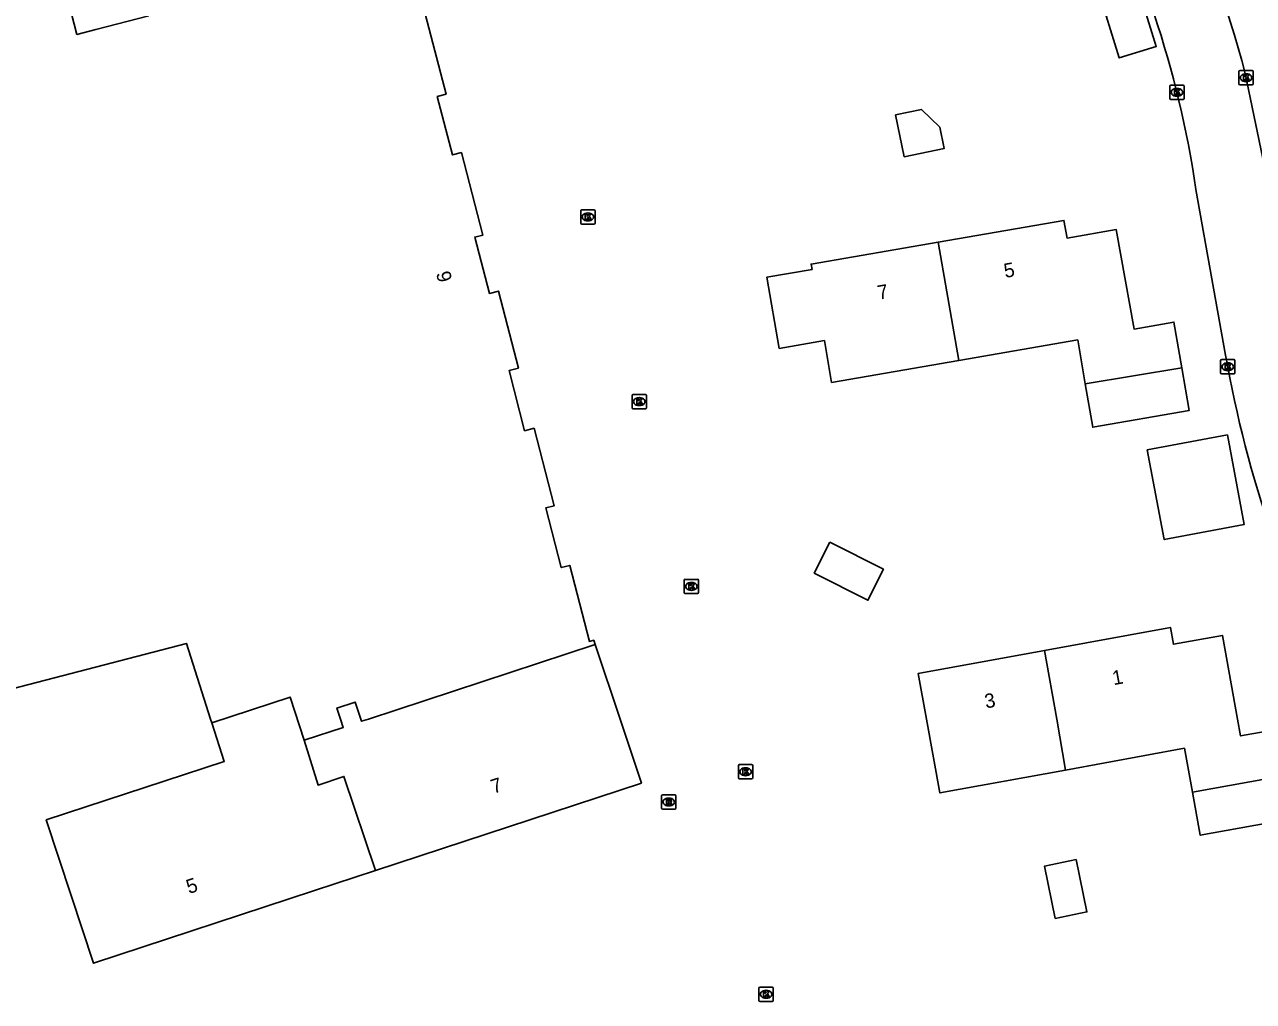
# Model space of a CAD drawing. Extents: x 162880 to 165536, y 384011 to 385179.
# Drawn here: x 164023.8 to 164110, y 384730.2 to 384798.8 of the extents above; entities that cross this region are included whole.
import ezdxf

# ---------------------------------------------------------------- set-up
doc = ezdxf.new("R2010")
doc.units = 0
for name, color, linetype in [('IMGEO_Kolk', 7, 'Continuous'), ('IMGEO_Pand', 7, 'Continuous'), ('IMGEO_Pand_nummerreeks', 7, 'Continuous'), ('IMGEO_Rijbaan_lokaal_open', 7, 'Continuous'), ('IMGEO_Rioolput', 7, 'Continuous')]:
    doc.layers.add(name, color=color, linetype=linetype)

msp = doc.modelspace()

# ---------------------------------------------------------------- linework, layer by layer
at = {"layer": 'IMGEO_Kolk'}
for p, q in [((164109.027, 384794.596), (164109.027, 384795.448)), ((164109.102, 384795.522), (164109.954, 384795.522)), ((164109.515, 384795.302), (164109.54, 384795.302)), ((164110.028, 384795.448), (164110.028, 384794.596)), ((164104.172, 384793.569), (164104.172, 384794.421)), ((164104.247, 384794.495), (164105.099, 384794.495)), ((164104.66, 384794.275), (164104.685, 384794.275)), ((164105.173, 384794.421), (164105.173, 384793.569)), ((164109.954, 384794.522), (164109.102, 384794.522)), ((164109.538, 384794.742), (164109.513, 384794.742)), ((164105.099, 384793.495), (164104.247, 384793.495)), ((164104.683, 384793.715), (164104.658, 384793.715)), ((164062.813, 384784.82), (164062.813, 384785.672)), ((164062.888, 384785.746), (164063.74, 384785.746)), ((164063.301, 384785.526), (164063.326, 384785.526)), ((164063.814, 384785.672), (164063.814, 384784.82)), ((164063.74, 384784.746), (164062.888, 384784.746)), ((164063.324, 384784.966), (164063.299, 384784.966)), ((164107.74, 384774.302), (164107.74, 384775.154)), ((164107.815, 384775.228), (164108.667, 384775.228)), ((164108.741, 384775.154), (164108.741, 384774.302)), ((164108.251, 384774.448), (164108.226, 384774.448)), ((164108.228, 384775.008), (164108.253, 384775.008)), ((164108.667, 384774.228), (164107.815, 384774.228)), ((164066.421, 384771.856), (164066.421, 384772.708)), ((164066.496, 384772.782), (164067.348, 384772.782)), ((164066.909, 384772.562), (164066.934, 384772.562)), ((164067.422, 384772.708), (164067.422, 384771.856)), ((164067.348, 384771.782), (164066.496, 384771.782)), ((164066.932, 384772.002), (164066.907, 384772.002)), ((164070.08, 384758.88), (164070.08, 384759.732)), ((164070.155, 384759.806), (164071.007, 384759.806)), ((164071.081, 384759.732), (164071.081, 384758.88)), ((164071.007, 384758.806), (164070.155, 384758.806)), ((164070.591, 384759.026), (164070.566, 384759.026)), ((164070.568, 384759.586), (164070.593, 384759.586)), ((164073.883, 384745.87), (164073.883, 384746.722)), ((164073.958, 384746.796), (164074.81, 384746.796)), ((164074.884, 384746.722), (164074.884, 384745.87)), ((164074.81, 384745.796), (164073.958, 384745.796)), ((164074.394, 384746.016), (164074.369, 384746.016)), ((164074.371, 384746.576), (164074.396, 384746.576)), ((164075.402, 384731.176), (164076.254, 384731.176)), ((164075.327, 384730.25), (164075.327, 384731.102)), ((164075.838, 384730.396), (164075.813, 384730.396)), ((164075.815, 384730.956), (164075.84, 384730.956)), ((164076.328, 384731.102), (164076.328, 384730.25)), ((164076.254, 384730.176), (164075.402, 384730.176))]:
    msp.add_line(p, q, dxfattribs=at)
for points in [[(164109.027, 384794.596), (164109.027, 384795.448)], [(164109.102, 384795.522), (164109.954, 384795.522)], [(164109.348, 384795.222), (164109.471, 384795.222), (164109.471, 384795.071), (164109.601, 384795.222), (164109.765, 384795.222), (164109.619, 384795.071), (164109.772, 384794.822), (164109.62, 384794.822), (164109.535, 384794.986), (164109.471, 384794.919), (164109.471, 384794.822), (164109.348, 384794.822), (164109.348, 384795.222)], [(164110.028, 384795.448), (164110.028, 384794.596)], [(164104.172, 384793.569), (164104.172, 384794.421)], [(164104.247, 384794.495), (164105.099, 384794.495)], [(164104.493, 384794.195), (164104.616, 384794.195), (164104.616, 384794.044), (164104.746, 384794.195), (164104.91, 384794.195), (164104.764, 384794.044), (164104.917, 384793.795), (164104.765, 384793.795), (164104.68, 384793.959), (164104.616, 384793.892), (164104.616, 384793.795), (164104.493, 384793.795), (164104.493, 384794.195)], [(164105.173, 384794.421), (164105.173, 384793.569)], [(164109.954, 384794.522), (164109.102, 384794.522)], [(164105.099, 384793.495), (164104.247, 384793.495)], [(164062.813, 384784.82), (164062.813, 384785.672)], [(164062.888, 384785.746), (164063.74, 384785.746)], [(164063.814, 384785.672), (164063.814, 384784.82)], [(164063.74, 384784.746), (164062.888, 384784.746)], [(164063.134, 384785.446), (164063.257, 384785.446), (164063.257, 384785.295), (164063.387, 384785.446), (164063.551, 384785.446), (164063.405, 384785.295), (164063.558, 384785.046), (164063.406, 384785.046), (164063.321, 384785.21), (164063.257, 384785.143), (164063.257, 384785.046), (164063.134, 384785.046), (164063.134, 384785.446)], [(164107.74, 384774.302), (164107.74, 384775.154)], [(164107.815, 384775.228), (164108.667, 384775.228)], [(164108.741, 384775.154), (164108.741, 384774.302)], [(164108.061, 384774.928), (164108.184, 384774.928), (164108.184, 384774.777), (164108.314, 384774.928), (164108.478, 384774.928), (164108.332, 384774.777), (164108.485, 384774.528), (164108.333, 384774.528), (164108.248, 384774.692), (164108.184, 384774.625), (164108.184, 384774.528), (164108.061, 384774.528), (164108.061, 384774.928)], [(164108.667, 384774.228), (164107.815, 384774.228)], [(164066.421, 384771.856), (164066.421, 384772.708)], [(164066.496, 384772.782), (164067.348, 384772.782)], [(164067.422, 384772.708), (164067.422, 384771.856)], [(164067.348, 384771.782), (164066.496, 384771.782)], [(164066.742, 384772.482), (164066.865, 384772.482), (164066.865, 384772.331), (164066.995, 384772.482), (164067.159, 384772.482), (164067.013, 384772.331), (164067.166, 384772.082), (164067.014, 384772.082), (164066.929, 384772.246), (164066.865, 384772.179), (164066.865, 384772.082), (164066.742, 384772.082), (164066.742, 384772.482)], [(164070.08, 384758.88), (164070.08, 384759.732)], [(164070.155, 384759.806), (164071.007, 384759.806)], [(164071.081, 384759.732), (164071.081, 384758.88)], [(164071.007, 384758.806), (164070.155, 384758.806)], [(164070.401, 384759.506), (164070.524, 384759.506), (164070.524, 384759.355), (164070.654, 384759.506), (164070.818, 384759.506), (164070.672, 384759.355), (164070.825, 384759.106), (164070.673, 384759.106), (164070.588, 384759.27), (164070.524, 384759.203), (164070.524, 384759.106), (164070.401, 384759.106), (164070.401, 384759.506)], [(164073.883, 384745.87), (164073.883, 384746.722)], [(164073.958, 384746.796), (164074.81, 384746.796)], [(164074.884, 384746.722), (164074.884, 384745.87)], [(164074.81, 384745.796), (164073.958, 384745.796)], [(164074.204, 384746.496), (164074.327, 384746.496), (164074.327, 384746.345), (164074.457, 384746.496), (164074.621, 384746.496), (164074.475, 384746.345), (164074.628, 384746.096), (164074.476, 384746.096), (164074.391, 384746.26), (164074.327, 384746.193), (164074.327, 384746.096), (164074.204, 384746.096), (164074.204, 384746.496)], [(164075.402, 384731.176), (164076.254, 384731.176)], [(164075.327, 384730.25), (164075.327, 384731.102)], [(164075.648, 384730.876), (164075.771, 384730.876), (164075.771, 384730.725), (164075.901, 384730.876), (164076.065, 384730.876), (164075.919, 384730.725), (164076.072, 384730.476), (164075.92, 384730.476), (164075.835, 384730.64), (164075.771, 384730.573), (164075.771, 384730.476), (164075.648, 384730.476), (164075.648, 384730.876)], [(164076.328, 384731.102), (164076.328, 384730.25)], [(164076.254, 384730.176), (164075.402, 384730.176)]]:
    msp.add_lwpolyline(points, dxfattribs=at)
for centre, start, end in [((164109.104, 384795.446), 91.55205, 178.44795), ((164109.104, 384795.446), 91.55205, 178.44795), ((164109.952, 384795.446), 1.55205, 88.44795), ((164109.952, 384795.446), 1.55205, 88.44795), ((164104.249, 384794.419), 91.55205, 178.44795), ((164104.249, 384794.419), 91.55205, 178.44795), ((164105.097, 384794.419), 1.55205, 88.44795), ((164105.097, 384794.419), 1.55205, 88.44795), ((164109.104, 384794.598), 181.55205, 268.44795), ((164109.104, 384794.598), 181.55205, 268.44795), ((164109.952, 384794.598), 271.55205, 358.44795), ((164109.952, 384794.598), 271.55205, 358.44795), ((164104.249, 384793.571), 181.55205, 268.44795), ((164104.249, 384793.571), 181.55205, 268.44795), ((164105.097, 384793.571), 271.55205, 358.44795), ((164105.097, 384793.571), 271.55205, 358.44795), ((164062.89, 384785.67), 91.55205, 178.44795), ((164062.89, 384785.67), 91.55205, 178.44795), ((164063.738, 384785.67), 1.55205, 88.44795), ((164063.738, 384785.67), 1.55205, 88.44795), ((164062.89, 384784.822), 181.55205, 268.44795), ((164062.89, 384784.822), 181.55205, 268.44795), ((164063.738, 384784.822), 271.55205, 358.44795), ((164063.738, 384784.822), 271.55205, 358.44795), ((164107.817, 384775.152), 91.55205, 178.44795), ((164107.817, 384775.152), 91.55205, 178.44795), ((164108.665, 384775.152), 1.55205, 88.44795), ((164108.665, 384775.152), 1.55205, 88.44795), ((164107.817, 384774.304), 181.55205, 268.44795), ((164107.817, 384774.304), 181.55205, 268.44795), ((164108.665, 384774.304), 271.55205, 358.44795), ((164108.665, 384774.304), 271.55205, 358.44795), ((164066.498, 384772.706), 91.55205, 178.44795), ((164066.498, 384772.706), 91.55205, 178.44795), ((164067.346, 384772.706), 1.55205, 88.44795), ((164067.346, 384772.706), 1.55205, 88.44795), ((164066.498, 384771.858), 181.55205, 268.44795), ((164066.498, 384771.858), 181.55205, 268.44795), ((164067.346, 384771.858), 271.55205, 358.44795), ((164067.346, 384771.858), 271.55205, 358.44795), ((164070.157, 384759.73), 91.55205, 178.44795), ((164070.157, 384759.73), 91.55205, 178.44795), ((164071.005, 384759.73), 1.55205, 88.44795), ((164071.005, 384759.73), 1.55205, 88.44795), ((164070.157, 384758.882), 181.55205, 268.44795), ((164070.157, 384758.882), 181.55205, 268.44795), ((164071.005, 384758.882), 271.55205, 358.44795), ((164071.005, 384758.882), 271.55205, 358.44795), ((164073.96, 384746.72), 91.55205, 178.44795), ((164073.96, 384746.72), 91.55205, 178.44795), ((164074.808, 384746.72), 1.55205, 88.44795), ((164074.808, 384746.72), 1.55205, 88.44795), ((164073.96, 384745.872), 181.55205, 268.44795), ((164073.96, 384745.872), 181.55205, 268.44795), ((164074.808, 384745.872), 271.55205, 358.44795), ((164074.808, 384745.872), 271.55205, 358.44795), ((164075.404, 384731.1), 91.55205, 178.44795), ((164075.404, 384731.1), 91.55205, 178.44795), ((164076.252, 384731.1), 1.55205, 88.44795), ((164076.252, 384731.1), 1.55205, 88.44795), ((164075.404, 384730.252), 181.55205, 268.44795), ((164075.404, 384730.252), 181.55205, 268.44795), ((164076.252, 384730.252), 271.55205, 358.44795), ((164076.252, 384730.252), 271.55205, 358.44795)]:
    msp.add_arc(centre, 0.0765, start, end, dxfattribs=at)
for centre, major_axis, ratio, start_param, end_param in [((164109.514, 384795.022), (-0.387, 0.002), 0.722429, 4.712389, 7.853982), ((164109.539, 384795.022), (-0.39, 0.002), 0.717154, 1.570796, 4.712389), ((164104.659, 384793.995), (-0.387, 0.002), 0.722429, 4.712389, 7.853982), ((164104.684, 384793.995), (-0.39, 0.002), 0.717154, 1.570796, 4.712389), ((164063.3, 384785.246), (-0.387, 0.002), 0.722429, 4.712389, 7.853982), ((164063.325, 384785.246), (-0.39, 0.002), 0.717154, 1.570796, 4.712389), ((164108.227, 384774.728), (-0.387, 0.002), 0.722429, 4.712389, 7.853982), ((164108.252, 384774.728), (-0.39, 0.002), 0.717154, 1.570796, 4.712389), ((164066.908, 384772.282), (-0.387, 0.002), 0.722429, 4.712389, 7.853982), ((164066.933, 384772.282), (-0.39, 0.002), 0.717154, 1.570796, 4.712389), ((164070.567, 384759.306), (-0.387, 0.002), 0.722429, 4.712389, 7.853982), ((164070.592, 384759.306), (-0.39, 0.002), 0.717154, 1.570796, 4.712389), ((164074.37, 384746.296), (-0.387, 0.002), 0.722429, 4.712389, 7.853982), ((164074.395, 384746.296), (-0.39, 0.002), 0.717154, 1.570796, 4.712389), ((164075.814, 384730.676), (-0.387, 0.002), 0.722429, 4.712389, 7.853982), ((164075.839, 384730.676), (-0.39, 0.002), 0.717154, 1.570796, 4.712389)]:
    msp.add_ellipse(centre, major_axis=major_axis, ratio=ratio, start_param=start_param, end_param=end_param, dxfattribs=at)
at = {"layer": 'IMGEO_Pand'}
for points in [[(164036.906, 384749.743), (164036.824, 384750), (164035.125, 384755.302), (164015.312, 384750.156), (164013.195, 384758.311), (164013.922, 384758.5), (164012.827, 384762.715), (164012.098, 384762.526), (164010.661, 384768.091), (164011.347, 384768.271), (164010.303, 384772.292), (164009.619, 384772.115), (164008.243, 384777.496), (164008.934, 384777.676), (164007.819, 384781.972), (164007.144, 384781.8), (164005.709, 384787.29), (164006.392, 384787.467), (164005.297, 384791.682), (164004.627, 384791.51), (164004.452, 384792.179), (164003.187, 384797.016), (164000.849, 384806.017)], [(164026.168, 384802.963), (164027.434, 384798.062), (164028.775, 384798.408), (164032.482, 384799.37)], [(164099.709, 384799.366), (164100.626, 384796.405), (164103.215, 384797.207), (164102.297, 384800.169), (164099.709, 384799.366)], [(164051.891, 384799.502), (164053.353, 384793.871), (164052.735, 384793.71), (164053.802, 384789.603), (164054.433, 384789.767), (164055.938, 384783.973), (164055.374, 384783.827), (164056.4, 384779.877), (164057.034, 384780.042), (164058.438, 384774.637), (164057.776, 384774.465), (164058.874, 384770.24), (164059.533, 384770.411), (164060.946, 384764.97), (164060.352, 384764.815), (164061.44, 384760.627), (164062.037, 384760.782), (164063.422, 384755.449), (164063.726, 384755.528), (164063.824, 384755.234)], [(164084.915, 384792.424), (164086.733, 384792.797), (164088.015, 384791.551), (164088.322, 384790.051), (164085.521, 384789.476), (164084.915, 384792.424)], [(164087.907, 384783.48), (164096.741, 384785.006), (164096.956, 384783.764), (164100.415, 384784.361), (164101.661, 384777.378), (164104.458, 384777.861), (164105.011, 384774.66)], [(164089.364, 384775.173), (164080.423, 384773.629), (164079.917, 384776.565), (164076.75, 384776.018), (164075.887, 384781.021), (164079.052, 384781.567), (164078.988, 384781.94), (164087.907, 384783.48)], [(164087.907, 384783.48), (164089.364, 384775.173)], [(164098.239, 384773.52), (164097.705, 384776.613), (164089.364, 384775.173)], [(164098.239, 384773.52), (164105.011, 384774.66)], [(164105.011, 384774.66), (164105.531, 384771.648), (164098.764, 384770.479), (164098.239, 384773.52)], [(164108.211, 384769.959), (164109.404, 384763.658), (164103.785, 384762.594), (164102.592, 384768.896), (164108.211, 384769.959)], [(164080.304, 384762.407), (164084.064, 384760.51), (164082.97, 384758.343), (164079.21, 384760.24), (164080.304, 384762.407)], [(164095.383, 384754.822), (164104.209, 384756.432), (164104.426, 384755.245), (164107.866, 384755.873), (164108.926, 384750), (164109.141, 384748.812), (164111.799, 384749.297), (164112.392, 384746.048)], [(164043.399, 384748.515), (164046.137, 384749.415), (164045.944, 384750), (164045.692, 384750.766), (164046.983, 384751.191), (164047.374, 384750), (164047.427, 384749.84), (164047.913, 384750), (164063.824, 384755.234)], [(164063.824, 384755.234), (164065.571, 384750), (164067.072, 384745.505), (164048.406, 384739.366)], [(164096.859, 384746.421), (164088.025, 384744.81), (164087.088, 384750), (164086.504, 384753.202), (164095.383, 384754.822)], [(164095.383, 384754.822), (164096.23, 384750), (164096.859, 384746.421)], [(164036.906, 384749.743), (164042.401, 384751.545), (164043.399, 384748.515)], [(164048.406, 384739.366), (164044.112, 384737.954), (164028.598, 384732.852), (164027.036, 384737.602), (164025.289, 384742.914), (164037.779, 384747.021), (164036.906, 384749.743)], [(164043.399, 384748.515), (164044.371, 384745.365), (164046.182, 384745.971), (164048.406, 384739.366)], [(164105.763, 384744.865), (164105.201, 384747.943), (164096.859, 384746.421)], [(164105.763, 384744.865), (164112.392, 384746.048)], [(164112.392, 384746.048), (164112.939, 384743.049), (164106.315, 384741.84), (164105.763, 384744.865)], [(164097.605, 384740.13), (164098.35, 384736.454), (164096.127, 384736.004), (164095.383, 384739.68), (164097.605, 384740.13)]]:
    msp.add_lwpolyline(points, dxfattribs=at)
at = {"layer": 'IMGEO_Rijbaan_lokaal_open'}
for points in [[(164109.463, 384795.319), (164110.928, 384788.234), (164112.197, 384781.112)], [(164108.091, 384775.554), (164106.003, 384787.184)]]:
    msp.add_lwpolyline(points, dxfattribs=at)
for centre, radius, start, end in [((164028.61, 384774.233), 83.557, 14.61701, 35.00148), ((164037.362, 384777.303), 69.348, 8.19123, 29.11324), ((164186.635, 384789.205), 79.721, 189.85942, 199.23283)]:
    msp.add_arc(centre, radius, start, end, dxfattribs=at)
at = {"layer": 'IMGEO_Rioolput'}
for p, q in [((164068.492, 384743.749), (164068.492, 384744.601)), ((164068.567, 384744.675), (164069.419, 384744.675)), ((164068.98, 384744.455), (164069.005, 384744.455)), ((164069.493, 384744.601), (164069.493, 384743.749)), ((164069.419, 384743.675), (164068.567, 384743.675)), ((164069.003, 384743.895), (164068.978, 384743.895))]:
    msp.add_line(p, q, dxfattribs=at)
for points in [[(164068.492, 384743.749), (164068.492, 384744.601)], [(164068.567, 384744.675), (164069.419, 384744.675)], [(164069.081, 384744.373), (164068.829, 384744.375), (164068.829, 384743.975)], [(164068.829, 384743.975), (164068.953, 384743.975), (164068.953, 384744.137), (164068.964, 384744.137)], [(164069.007, 384744.294), (164068.953, 384744.294), (164068.953, 384744.213)], [(164068.953, 384744.213), (164069.005, 384744.213)], [(164069.011, 384744.108), (164069.082, 384743.975), (164069.222, 384743.975), (164069.157, 384744.101)], [(164069.493, 384744.601), (164069.493, 384743.749)], [(164069.419, 384743.675), (164068.567, 384743.675)]]:
    msp.add_lwpolyline(points, dxfattribs=at)
for centre, radius, start, end in [((164068.569, 384744.599), 0.0765, 91.55205, 178.44795), ((164068.569, 384744.599), 0.0765, 91.55205, 178.44795), ((164068.963, 384744.084), 0.0533, 26.02933, 88.69889), ((164068.989, 384744.402), 0.19, 274.7715, 282.96867), ((164069.013, 384744.198), 0.0964, 77.00612, 93.18647), ((164069.027, 384744.255), 0.0378, 276.66336, 79.67722), ((164069.08, 384744.263), 0.109, 350.36119, 89.41601), ((164069.078, 384744.263), 0.112, 277.58423, 350.98172), ((164069.062, 384744.048), 0.108, 29.51342, 73.79051), ((164069.417, 384744.599), 0.0765, 1.55205, 88.44795), ((164069.417, 384744.599), 0.0765, 1.55205, 88.44795), ((164068.569, 384743.751), 0.0765, 181.55205, 268.44795), ((164068.569, 384743.751), 0.0765, 181.55205, 268.44795), ((164069.417, 384743.751), 0.0765, 271.55205, 358.44795), ((164069.417, 384743.751), 0.0765, 271.55205, 358.44795)]:
    msp.add_arc(centre, radius, start, end, dxfattribs=at)
for centre, major_axis, ratio, start_param, end_param in [((164068.979, 384744.175), (-0.387, 0.002), 0.722429, 4.712389, 7.853982), ((164069.004, 384744.175), (-0.39, 0.002), 0.717154, 1.570796, 4.712389)]:
    msp.add_ellipse(centre, major_axis=major_axis, ratio=ratio, start_param=start_param, end_param=end_param, dxfattribs=at)

# ---------------------------------------------------------------- texts
at = {"layer": 'IMGEO_Pand_nummerreeks'}
for s, rotation, p in [('5', 9.79851, (164092.61, 384780.963)), ('9', 284.55865, (164052.643, 384781.294)), ('7', 9.79851, (164083.734, 384779.43)), ('1', 10.33901, (164100.225, 384752.372)), ('3', 10.33901, (164091.261, 384750.736)), ('7', 18.20456, (164056.69, 384744.743)), ('5', 18.20456, (164035.306, 384737.711))]:
    msp.add_text(s, height=1, rotation=rotation, dxfattribs=at).set_placement(p)

doc.saveas('drawing.dxf')
